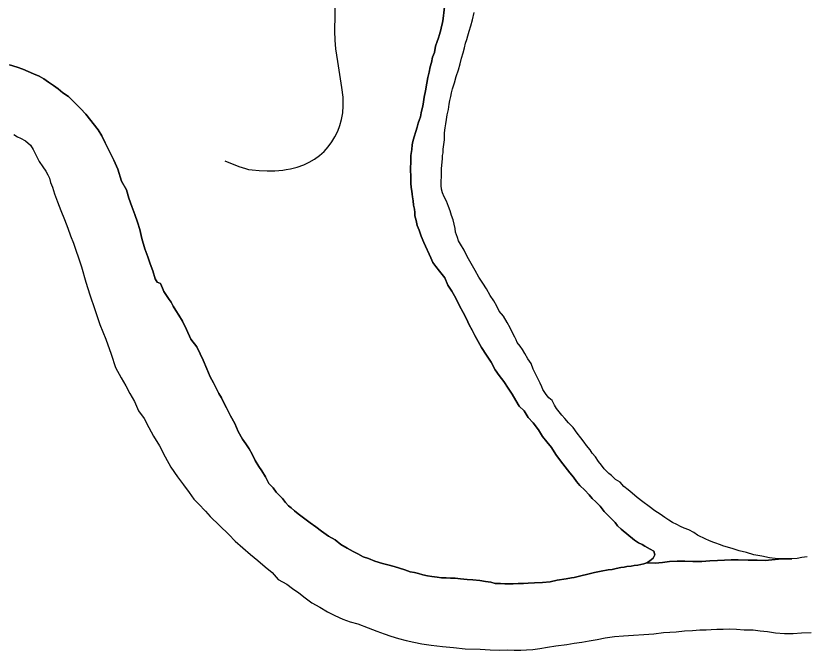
# Model space of a CAD drawing. Extents: x 2.1 to 73.9, y 4 to 26.
# Drawn here: x 48.3121 to 48.593, y 22.6462 to 22.8722 of the extents above; entities that cross this region are included whole.
import ezdxf

# ---------------------------------------------------------------- set-up
doc = ezdxf.new("R2010")
doc.units = 0
doc.layers.add('GM_X_City_Street', color=7, linetype='Continuous')
doc.layers.add('GM_X_Major_River', color=7, linetype='Continuous')

msp = doc.modelspace()

# ---------------------------------------------------------------- linework, layer by layer
at = {"layer": 'GM_X_City_Street'}
msp.add_lwpolyline([(48.38661, 22.8206), (48.3915, 22.81858), (48.39387, 22.81782), (48.39493, 22.81752), (48.3963, 22.81733), (48.39878, 22.81708), (48.40158, 22.81697), (48.40438, 22.81703), (48.40717, 22.81724), (48.40846, 22.81741), (48.40993, 22.8177), (48.41235, 22.81831), (48.41469, 22.81913), (48.41666, 22.82007), (48.41853, 22.82118), (48.42028, 22.82247), (48.42189, 22.82393), (48.42336, 22.82554), (48.42466, 22.82729), (48.4258, 22.82914), (48.42676, 22.8311), (48.42754, 22.83313), (48.42813, 22.83522), (48.42855, 22.83768), (48.42873, 22.84016), (48.42867, 22.84327), (48.42828, 22.84666), (48.4268, 22.85588), (48.42613, 22.86049), (48.42585, 22.86359), (48.42577, 22.8667), (48.42595, 22.87852)], dxfattribs=at)
at = {"layer": 'GM_X_Major_River'}
for points in [[(48.46508, 22.87745), (48.46435, 22.8712), (48.46412, 22.86969), (48.46371, 22.86837), (48.46349, 22.86723), (48.46307, 22.86554), (48.46266, 22.86441), (48.46225, 22.86309), (48.46164, 22.86139), (48.4612, 22.85913), (48.46059, 22.85743), (48.46016, 22.85554), (48.45974, 22.85403), (48.45931, 22.85215), (48.45889, 22.85026), (48.45846, 22.84818), (48.45801, 22.84553), (48.45757, 22.84327), (48.45734, 22.84156), (48.45711, 22.84005), (48.4567, 22.83873), (48.45648, 22.8376), (48.45626, 22.83627), (48.45585, 22.83533), (48.45544, 22.83401), (48.45502, 22.83251), (48.45461, 22.831), (48.45399, 22.82911), (48.45357, 22.82741), (48.45335, 22.82628), (48.45312, 22.82458), (48.45287, 22.82249), (48.45282, 22.82041), (48.45275, 22.81756), (48.45287, 22.81471), (48.45282, 22.81262), (48.45297, 22.8111), (48.45312, 22.80977), (48.45329, 22.80862), (48.45345, 22.80767), (48.45361, 22.80633), (48.45376, 22.80481), (48.4541, 22.80328), (48.45426, 22.80214), (48.45423, 22.801), (48.45476, 22.79928), (48.4551, 22.79756), (48.45582, 22.79583), (48.45652, 22.79373), (48.45741, 22.79142), (48.45994, 22.78604), (48.46066, 22.78432), (48.46176, 22.78296), (48.46305, 22.78122), (48.46489, 22.77889), (48.46596, 22.7762), (48.46743, 22.77408), (48.46888, 22.77157), (48.47014, 22.76888), (48.47142, 22.76657), (48.47269, 22.76426), (48.47358, 22.76215), (48.47468, 22.76022), (48.47558, 22.7583), (48.47685, 22.75618), (48.47794, 22.75406), (48.47977, 22.75136), (48.48142, 22.74885), (48.48287, 22.74615), (48.48434, 22.74403), (48.48599, 22.74189), (48.48746, 22.73958), (48.48892, 22.73745), (48.49019, 22.73514)], [(48.49019, 22.73514), (48.48892, 22.73745), (48.48746, 22.73958), (48.48599, 22.74189), (48.48434, 22.74403), (48.48287, 22.74615), (48.48142, 22.74885), (48.47977, 22.75136), (48.47794, 22.75406), (48.47685, 22.75618), (48.47558, 22.7583), (48.47468, 22.76022), (48.47358, 22.76215), (48.47269, 22.76426), (48.47142, 22.76657), (48.47014, 22.76888), (48.46888, 22.77157), (48.46743, 22.77408), (48.46596, 22.7762), (48.46489, 22.77889), (48.46305, 22.78122), (48.46176, 22.78296), (48.46066, 22.78432), (48.45994, 22.78604), (48.45741, 22.79142), (48.45652, 22.79373), (48.45582, 22.79583), (48.4551, 22.79756), (48.45476, 22.79928), (48.45423, 22.801), (48.45426, 22.80214), (48.4541, 22.80328), (48.45376, 22.80481), (48.45361, 22.80633), (48.45345, 22.80767), (48.45329, 22.80862), (48.45312, 22.80977), (48.45297, 22.8111), (48.45282, 22.81262), (48.45287, 22.81471), (48.45275, 22.81756), (48.45282, 22.82041), (48.45287, 22.82249), (48.45312, 22.82458), (48.45335, 22.82628), (48.45357, 22.82741), (48.45399, 22.82911), (48.45461, 22.831), (48.45502, 22.83251), (48.45544, 22.83401), (48.45585, 22.83533), (48.45626, 22.83627), (48.45648, 22.8376), (48.4567, 22.83873), (48.45711, 22.84005), (48.45734, 22.84156), (48.45757, 22.84327), (48.45801, 22.84553), (48.45846, 22.84818), (48.45889, 22.85026), (48.45931, 22.85215), (48.45974, 22.85403), (48.46016, 22.85554), (48.46059, 22.85743), (48.4612, 22.85913), (48.46164, 22.86139), (48.46225, 22.86309), (48.46266, 22.86441), (48.46307, 22.86554), (48.46349, 22.86723), (48.46371, 22.86837), (48.46412, 22.86969), (48.46435, 22.8712), (48.46508, 22.87745)], [(48.50567, 22.73114), (48.50475, 22.7323), (48.50402, 22.73346), (48.50311, 22.73519), (48.50199, 22.73617), (48.50107, 22.73733), (48.49979, 22.73908), (48.49943, 22.74003), (48.4989, 22.74138), (48.49636, 22.74638), (48.49565, 22.7483), (48.49455, 22.75003), (48.49346, 22.75196), (48.49255, 22.75331), (48.49182, 22.75447), (48.49071, 22.75583), (48.49035, 22.75679), (48.48981, 22.75775), (48.48909, 22.75929), (48.48818, 22.76102), (48.48709, 22.76295), (48.48582, 22.76526), (48.48434, 22.767), (48.48344, 22.76874), (48.48234, 22.77066), (48.48106, 22.77259), (48.47979, 22.77491), (48.47852, 22.77703), (48.47705, 22.77915), (48.47578, 22.78146), (48.47432, 22.78397), (48.47286, 22.78648), (48.47178, 22.78878), (48.47051, 22.7909), (48.46978, 22.79206), (48.46942, 22.79321), (48.46907, 22.79417), (48.46871, 22.79513), (48.46856, 22.79646), (48.46821, 22.79799), (48.46787, 22.79952), (48.46734, 22.80105), (48.46681, 22.80277), (48.46628, 22.8043), (48.46557, 22.80622), (48.46466, 22.80776), (48.46412, 22.80911), (48.46378, 22.81045), (48.46362, 22.81178), (48.46364, 22.81273), (48.46367, 22.81368), (48.46369, 22.81462), (48.46373, 22.81614), (48.46377, 22.81785), (48.46405, 22.82126), (48.46408, 22.8224), (48.46429, 22.82335), (48.46432, 22.82467), (48.46456, 22.82638), (48.46479, 22.82808), (48.46482, 22.82941), (48.46485, 22.83055), (48.46508, 22.83225), (48.46531, 22.83376), (48.46554, 22.83528), (48.46577, 22.83698), (48.4662, 22.83887), (48.46644, 22.84076), (48.46666, 22.84209), (48.46707, 22.84341), (48.4673, 22.84473), (48.46771, 22.84624), (48.46833, 22.84831), (48.46896, 22.85057), (48.46978, 22.85302), (48.4704, 22.8551), (48.47084, 22.85717), (48.47145, 22.85906), (48.47188, 22.86075), (48.4723, 22.86245), (48.47271, 22.86377), (48.47312, 22.86509), (48.47355, 22.86679), (48.47416, 22.86867), (48.47478, 22.87075), (48.47542, 22.87339)], [(48.50567, 22.73114), (48.50475, 22.7323), (48.50402, 22.73346), (48.50311, 22.73519), (48.50199, 22.73617), (48.50107, 22.73733), (48.49979, 22.73908), (48.49943, 22.74003), (48.4989, 22.74138), (48.49636, 22.74638), (48.49565, 22.7483), (48.49455, 22.75003), (48.49346, 22.75196), (48.49255, 22.75331), (48.49182, 22.75447), (48.49071, 22.75583), (48.49035, 22.75679), (48.48981, 22.75775), (48.48909, 22.75929), (48.48818, 22.76102), (48.48709, 22.76295), (48.48582, 22.76526), (48.48434, 22.767), (48.48344, 22.76874), (48.48234, 22.77066), (48.48106, 22.77259), (48.47979, 22.77491), (48.47852, 22.77703), (48.47705, 22.77915), (48.47578, 22.78146), (48.47432, 22.78397), (48.47286, 22.78648), (48.47178, 22.78878), (48.47051, 22.7909), (48.46978, 22.79206), (48.46942, 22.79321), (48.46907, 22.79417), (48.46871, 22.79513), (48.46856, 22.79646), (48.46821, 22.79799), (48.46787, 22.79952), (48.46734, 22.80105), (48.46681, 22.80277), (48.46628, 22.8043), (48.46557, 22.80622), (48.46466, 22.80776), (48.46412, 22.80911), (48.46378, 22.81045), (48.46362, 22.81178), (48.46364, 22.81273), (48.46367, 22.81368), (48.46369, 22.81462), (48.46373, 22.81614), (48.46377, 22.81785), (48.46405, 22.82126), (48.46408, 22.8224), (48.46429, 22.82335), (48.46432, 22.82467), (48.46456, 22.82638), (48.46479, 22.82808), (48.46482, 22.82941), (48.46485, 22.83055), (48.46508, 22.83225), (48.46531, 22.83376), (48.46554, 22.83528), (48.46577, 22.83698), (48.4662, 22.83887), (48.46644, 22.84076), (48.46666, 22.84209), (48.46707, 22.84341), (48.4673, 22.84473), (48.46771, 22.84624), (48.46833, 22.84831), (48.46896, 22.85057), (48.46978, 22.85302), (48.4704, 22.8551), (48.47084, 22.85717), (48.47145, 22.85906), (48.47188, 22.86075), (48.4723, 22.86245), (48.47271, 22.86377), (48.47312, 22.86509), (48.47355, 22.86679), (48.47416, 22.86867), (48.47478, 22.87075), (48.47542, 22.87339)], [(48.41022, 22.6969), (48.40929, 22.69769), (48.40818, 22.69886), (48.40708, 22.70021), (48.40615, 22.70119), (48.40486, 22.70255), (48.40376, 22.7041), (48.40228, 22.70565), (48.401, 22.70796), (48.39973, 22.71008), (48.39863, 22.71163), (48.39735, 22.71375), (48.39627, 22.71606), (48.39518, 22.71799), (48.39408, 22.71972), (48.3928, 22.72146), (48.39134, 22.72416), (48.39009, 22.72704), (48.38863, 22.72974), (48.38719, 22.73262), (48.3861, 22.73455), (48.38537, 22.73609), (48.38446, 22.73763), (48.38356, 22.73936), (48.38247, 22.74148), (48.38138, 22.74359), (48.38013, 22.74647), (48.37887, 22.74954), (48.37779, 22.75185), (48.37653, 22.75435), (48.3745, 22.75706), (48.37288, 22.76052), (48.37143, 22.76341), (48.37016, 22.76553), (48.36906, 22.76726), (48.36815, 22.76881), (48.36742, 22.77016), (48.36669, 22.77112), (48.36596, 22.77228), (48.36486, 22.77402), (48.36432, 22.77517), (48.3636, 22.7769), (48.36247, 22.77731), (48.36174, 22.77846), (48.36087, 22.78134), (48.35998, 22.78383), (48.35909, 22.78632), (48.35802, 22.78919), (48.35698, 22.79283), (48.3563, 22.79607), (48.35541, 22.79875), (48.35453, 22.80144), (48.35346, 22.80431), (48.3524, 22.80719), (48.35152, 22.81025), (48.3497, 22.81333), (48.34848, 22.81754), (48.34704, 22.82081), (48.34541, 22.82408), (48.34397, 22.82696), (48.3427, 22.82946), (48.34142, 22.83158), (48.337, 22.8372), (48.33515, 22.83915), (48.3333, 22.8411), (48.33089, 22.84344), (48.32884, 22.84482), (48.32716, 22.84619), (48.32548, 22.84737), (48.3238, 22.84855), (48.32212, 22.84973), (48.32044, 22.85073), (48.31837, 22.85154), (48.31649, 22.85235), (48.31461, 22.85315), (48.31254, 22.85396), (48.3099, 22.85479)], [(48.3099, 22.85479), (48.31254, 22.85396), (48.31461, 22.85315), (48.31649, 22.85235), (48.31837, 22.85154), (48.32044, 22.85073), (48.32212, 22.84973), (48.3238, 22.84855), (48.32548, 22.84737), (48.32716, 22.84619), (48.32884, 22.84482), (48.33089, 22.84344), (48.3333, 22.8411), (48.33515, 22.83915), (48.337, 22.8372), (48.34142, 22.83158), (48.3427, 22.82946), (48.34397, 22.82696), (48.34541, 22.82408), (48.34704, 22.82081), (48.34848, 22.81754), (48.3497, 22.81333), (48.35152, 22.81025), (48.3524, 22.80719), (48.35346, 22.80431), (48.35453, 22.80144), (48.35541, 22.79875), (48.3563, 22.79607), (48.35698, 22.79283), (48.35802, 22.78919), (48.35909, 22.78632), (48.35998, 22.78383), (48.36087, 22.78134), (48.36174, 22.77846), (48.36247, 22.77731), (48.3636, 22.7769), (48.36432, 22.77517), (48.36486, 22.77402), (48.36596, 22.77228), (48.36669, 22.77112), (48.36742, 22.77016), (48.36815, 22.76881), (48.36906, 22.76726), (48.37016, 22.76553), (48.37143, 22.76341), (48.37288, 22.76052), (48.3745, 22.75706), (48.37653, 22.75435), (48.37779, 22.75185), (48.37887, 22.74954), (48.38013, 22.74647), (48.38138, 22.74359), (48.38247, 22.74148), (48.38356, 22.73936), (48.38446, 22.73763), (48.38537, 22.73609), (48.3861, 22.73455), (48.38719, 22.73262), (48.38863, 22.72974), (48.39009, 22.72704), (48.39134, 22.72416), (48.3928, 22.72146), (48.39408, 22.71972), (48.39518, 22.71799), (48.39627, 22.71606), (48.39735, 22.71375), (48.39863, 22.71163), (48.39973, 22.71008), (48.401, 22.70796), (48.40228, 22.70565), (48.40376, 22.7041), (48.40486, 22.70255), (48.40615, 22.70119), (48.40708, 22.70021), (48.40818, 22.69886), (48.40929, 22.69769), (48.41022, 22.6969)], [(48.31137, 22.82988), (48.31268, 22.82908), (48.31381, 22.82868), (48.31549, 22.82768), (48.31735, 22.82612), (48.31826, 22.82457), (48.31917, 22.82265), (48.32044, 22.82034), (48.32172, 22.81841), (48.32282, 22.81686), (48.32355, 22.81551), (48.32409, 22.81436), (48.32443, 22.81283), (48.32514, 22.81111), (48.32585, 22.80881), (48.32691, 22.80593), (48.32817, 22.80286), (48.32942, 22.7996), (48.33067, 22.79653), (48.33155, 22.79385), (48.33262, 22.79117), (48.33351, 22.78868), (48.33439, 22.78599), (48.33545, 22.78274), (48.33703, 22.77738), (48.33843, 22.77279), (48.3402, 22.76762), (48.34197, 22.76225), (48.34412, 22.75707), (48.34607, 22.7517), (48.34766, 22.74692), (48.34966, 22.74326), (48.35129, 22.74037), (48.35275, 22.73767), (48.35438, 22.73478), (48.35582, 22.73152), (48.35784, 22.72881), (48.35947, 22.72554), (48.3611, 22.72246), (48.36329, 22.71898), (48.36529, 22.71513), (48.36729, 22.71148), (48.36967, 22.708), (48.37187, 22.70509), (48.37389, 22.70238), (48.37555, 22.70006), (48.37721, 22.69831), (48.37962, 22.69578), (48.38128, 22.69384), (48.38796, 22.6874), (48.39018, 22.68507), (48.39297, 22.68272), (48.39576, 22.68037), (48.39836, 22.67821), (48.40096, 22.67587), (48.40338, 22.67391), (48.4056, 22.67138), (48.4086, 22.66979), (48.41065, 22.66822), (48.41289, 22.66664), (48.41512, 22.66488), (48.41755, 22.66311), (48.42035, 22.66151), (48.42316, 22.65992), (48.42579, 22.65853), (48.42861, 22.65732), (48.43124, 22.6563), (48.43388, 22.65566), (48.43765, 22.65424), (48.44066, 22.65302), (48.44329, 22.65201), (48.44574, 22.65119), (48.44837, 22.65036), (48.45121, 22.64972), (48.45385, 22.64908), (48.45668, 22.64844), (48.46009, 22.64797), (48.46407, 22.64749), (48.46805, 22.6472), (48.47222, 22.64672), (48.47753, 22.64658), (48.48113, 22.6463), (48.48436, 22.64622), (48.48721, 22.64634), (48.48968, 22.64627), (48.49196, 22.64622), (48.49405, 22.64635), (48.49633, 22.64649), (48.49881, 22.6468), (48.50148, 22.6473), (48.50453, 22.6478), (48.50834, 22.64827), (48.51101, 22.64877), (48.51368, 22.64909), (48.51635, 22.64959), (48.51921, 22.65009), (48.52207, 22.65058), (48.52532, 22.65107), (48.52855, 22.65137), (48.53939, 22.65204)], [(48.31137, 22.82988), (48.31268, 22.82908), (48.31381, 22.82868), (48.31549, 22.82768), (48.31735, 22.82612), (48.31826, 22.82457), (48.31917, 22.82265), (48.32044, 22.82034), (48.32172, 22.81841), (48.32282, 22.81686), (48.32355, 22.81551), (48.32409, 22.81436), (48.32443, 22.81283), (48.32514, 22.81111), (48.32585, 22.80881), (48.32691, 22.80593), (48.32817, 22.80286), (48.32942, 22.7996), (48.33067, 22.79653), (48.33155, 22.79385), (48.33262, 22.79117), (48.33351, 22.78868), (48.33439, 22.78599), (48.33545, 22.78274), (48.33703, 22.77738), (48.33843, 22.77279), (48.3402, 22.76762), (48.34197, 22.76225), (48.34412, 22.75707), (48.34607, 22.7517), (48.34766, 22.74692), (48.34966, 22.74326), (48.35129, 22.74037), (48.35275, 22.73767), (48.35438, 22.73478), (48.35582, 22.73152), (48.35784, 22.72881), (48.35947, 22.72554), (48.3611, 22.72246), (48.36329, 22.71898), (48.36529, 22.71513), (48.36729, 22.71148), (48.36967, 22.708), (48.37187, 22.70509), (48.37389, 22.70238), (48.37555, 22.70006), (48.37721, 22.69831), (48.37962, 22.69578), (48.38128, 22.69384), (48.38796, 22.6874), (48.39018, 22.68507), (48.39297, 22.68272), (48.39576, 22.68037), (48.39836, 22.67821), (48.40096, 22.67587), (48.40338, 22.67391), (48.4056, 22.67138), (48.4086, 22.66979), (48.41065, 22.66822), (48.41289, 22.66664), (48.41512, 22.66488), (48.41755, 22.66311), (48.42035, 22.66151), (48.42316, 22.65992), (48.42579, 22.65853), (48.42861, 22.65732), (48.43124, 22.6563), (48.43388, 22.65566), (48.43765, 22.65424), (48.44066, 22.65302), (48.44329, 22.65201), (48.44574, 22.65119), (48.44837, 22.65036), (48.45121, 22.64972), (48.45385, 22.64908), (48.45668, 22.64844), (48.46009, 22.64797), (48.46407, 22.64749), (48.46805, 22.6472), (48.47222, 22.64672), (48.47753, 22.64658), (48.48113, 22.6463), (48.48436, 22.64622), (48.48721, 22.64634), (48.48968, 22.64627), (48.49196, 22.64622), (48.49405, 22.64635), (48.49633, 22.64649), (48.49881, 22.6468), (48.50148, 22.6473), (48.50453, 22.6478), (48.50834, 22.64827), (48.51101, 22.64877), (48.51368, 22.64909), (48.51635, 22.64959), (48.51921, 22.65009), (48.52207, 22.65058), (48.52532, 22.65107), (48.52855, 22.65137), (48.53939, 22.65204)], [(48.49019, 22.73514), (48.49147, 22.73321), (48.49314, 22.73146), (48.4946, 22.72914), (48.49645, 22.7272), (48.49829, 22.72468), (48.49975, 22.72236), (48.50122, 22.72043), (48.50288, 22.71849), (48.50453, 22.71598), (48.50618, 22.71366), (48.50783, 22.71152), (48.50949, 22.70939), (48.51078, 22.70784), (48.51188, 22.70629), (48.51299, 22.70494), (48.51484, 22.70318), (48.51632, 22.70162), (48.51743, 22.70027), (48.51873, 22.69909), (48.52021, 22.69754), (48.52168, 22.6956), (48.52317, 22.69423), (48.52446, 22.69287), (48.52557, 22.6917), (48.52649, 22.69054), (48.52779, 22.68937), (48.53244, 22.68545), (48.53394, 22.68447), (48.53525, 22.68386), (48.53619, 22.68327), (48.53806, 22.68227), (48.53937, 22.68148), (48.53972, 22.68014), (48.53912, 22.67902), (48.53796, 22.6781), (48.53692, 22.67734)], [(48.53692, 22.67734), (48.53796, 22.6781), (48.53912, 22.67902), (48.53972, 22.68014), (48.53937, 22.68148), (48.53806, 22.68227), (48.53619, 22.68327), (48.53525, 22.68386), (48.53394, 22.68447), (48.53244, 22.68545), (48.52779, 22.68937), (48.52649, 22.69054), (48.52557, 22.6917), (48.52446, 22.69287), (48.52317, 22.69423), (48.52168, 22.6956), (48.52021, 22.69754), (48.51873, 22.69909), (48.51743, 22.70027), (48.51632, 22.70162), (48.51484, 22.70318), (48.51299, 22.70494), (48.51188, 22.70629), (48.51078, 22.70784), (48.50949, 22.70939), (48.50783, 22.71152), (48.50618, 22.71366), (48.50453, 22.71598), (48.50288, 22.71849), (48.50122, 22.72043), (48.49975, 22.72236), (48.49829, 22.72468), (48.49645, 22.7272), (48.4946, 22.72914), (48.49314, 22.73146), (48.49147, 22.73321), (48.49019, 22.73514)], [(48.5885, 22.67872), (48.58717, 22.67875), (48.58565, 22.67879), (48.58432, 22.67882), (48.58261, 22.67886), (48.58053, 22.67911), (48.57788, 22.67974), (48.57505, 22.6802), (48.57241, 22.68102), (48.56976, 22.68166), (48.56732, 22.68248), (48.5643, 22.68332), (48.56279, 22.68393), (48.56148, 22.68434), (48.56035, 22.68475), (48.55903, 22.68535), (48.5579, 22.68576), (48.5549, 22.68716), (48.55359, 22.68815), (48.55191, 22.68914), (48.55021, 22.68975), (48.5489, 22.69035), (48.54759, 22.69096), (48.54609, 22.69175), (48.54478, 22.69255), (48.54328, 22.69353), (48.5416, 22.69472), (48.53973, 22.6959), (48.53768, 22.69747), (48.53544, 22.69905), (48.53339, 22.70062), (48.53172, 22.70218), (48.53023, 22.70336), (48.52874, 22.70454), (48.52745, 22.70609), (48.52577, 22.70708), (48.52428, 22.70845), (48.52335, 22.70923), (48.52168, 22.71079), (48.52077, 22.71215), (48.51966, 22.7135), (48.51856, 22.71505), (48.51745, 22.71641), (48.51672, 22.71757), (48.51543, 22.71912), (48.51451, 22.72028), (48.51341, 22.72183), (48.51212, 22.72357), (48.51065, 22.72551), (48.50899, 22.72726), (48.5077, 22.72881), (48.50659, 22.72998), (48.50567, 22.73114)], [(48.5885, 22.67872), (48.58717, 22.67875), (48.58565, 22.67879), (48.58432, 22.67882), (48.58261, 22.67886), (48.58053, 22.67911), (48.57788, 22.67974), (48.57505, 22.6802), (48.57241, 22.68102), (48.56976, 22.68166), (48.56732, 22.68248), (48.5643, 22.68332), (48.56279, 22.68393), (48.56148, 22.68434), (48.56035, 22.68475), (48.55903, 22.68535), (48.5579, 22.68576), (48.5549, 22.68716), (48.55359, 22.68815), (48.55191, 22.68914), (48.55021, 22.68975), (48.5489, 22.69035), (48.54759, 22.69096), (48.54609, 22.69175), (48.54478, 22.69255), (48.54328, 22.69353), (48.5416, 22.69472), (48.53973, 22.6959), (48.53768, 22.69747), (48.53544, 22.69905), (48.53339, 22.70062), (48.53172, 22.70218), (48.53023, 22.70336), (48.52874, 22.70454), (48.52745, 22.70609), (48.52577, 22.70708), (48.52428, 22.70845), (48.52335, 22.70923), (48.52168, 22.71079), (48.52077, 22.71215), (48.51966, 22.7135), (48.51856, 22.71505), (48.51745, 22.71641), (48.51672, 22.71757), (48.51543, 22.71912), (48.51451, 22.72028), (48.51341, 22.72183), (48.51212, 22.72357), (48.51065, 22.72551), (48.50899, 22.72726), (48.5077, 22.72881), (48.50659, 22.72998), (48.50567, 22.73114)], [(48.53692, 22.67734), (48.53584, 22.67701), (48.53374, 22.67649), (48.53241, 22.67634), (48.53126, 22.67618), (48.52974, 22.67603), (48.52878, 22.67586), (48.52764, 22.6757), (48.52592, 22.67536), (48.52458, 22.67502), (48.52306, 22.67487), (48.52058, 22.67436), (48.51829, 22.67385), (48.51103, 22.67213), (48.51007, 22.67197), (48.50817, 22.67163), (48.50492, 22.67115), (48.50244, 22.67064), (48.49978, 22.67033), (48.49692, 22.67021), (48.49464, 22.67008), (48.49293, 22.66993), (48.49103, 22.66998), (48.48932, 22.66983), (48.4878, 22.66987), (48.48628, 22.66991), (48.48476, 22.66995), (48.48286, 22.67), (48.48136, 22.67041), (48.47946, 22.67065), (48.47738, 22.67108), (48.47492, 22.67134), (48.47283, 22.67139), (48.47056, 22.67164), (48.46867, 22.67187), (48.46696, 22.67192), (48.46544, 22.67196), (48.46373, 22.672), (48.46222, 22.67223), (48.46032, 22.67247), (48.45881, 22.6727), (48.45711, 22.67312), (48.4556, 22.67354), (48.45409, 22.67395), (48.45258, 22.67418), (48.4507, 22.6748), (48.44881, 22.67542), (48.44693, 22.67603), (48.44467, 22.67666), (48.44278, 22.67709), (48.43995, 22.67792), (48.43769, 22.67893), (48.43581, 22.67954), (48.43394, 22.68054), (48.43225, 22.68134), (48.43019, 22.68253), (48.42794, 22.68392), (48.42589, 22.68549), (48.42346, 22.68688), (48.42103, 22.68865), (48.41898, 22.69023), (48.41693, 22.69161), (48.41264, 22.69475), (48.41134, 22.69593), (48.41022, 22.6969)], [(48.41022, 22.6969), (48.41134, 22.69593), (48.41264, 22.69475), (48.41693, 22.69161), (48.41898, 22.69023), (48.42103, 22.68865), (48.42346, 22.68688), (48.42589, 22.68549), (48.42794, 22.68392), (48.43019, 22.68253), (48.43225, 22.68134), (48.43394, 22.68054), (48.43581, 22.67954), (48.43769, 22.67893), (48.43995, 22.67792), (48.44278, 22.67709), (48.44467, 22.67666), (48.44693, 22.67603), (48.44881, 22.67542), (48.4507, 22.6748), (48.45258, 22.67418), (48.45409, 22.67395), (48.4556, 22.67354), (48.45711, 22.67312), (48.45881, 22.6727), (48.46032, 22.67247), (48.46222, 22.67223), (48.46373, 22.672), (48.46544, 22.67196), (48.46696, 22.67192), (48.46867, 22.67187), (48.47056, 22.67164), (48.47283, 22.67139), (48.47492, 22.67134), (48.47738, 22.67108), (48.47946, 22.67065), (48.48136, 22.67041), (48.48286, 22.67), (48.48476, 22.66995), (48.48628, 22.66991), (48.4878, 22.66987), (48.48932, 22.66983), (48.49103, 22.66998), (48.49293, 22.66993), (48.49464, 22.67008), (48.49692, 22.67021), (48.49978, 22.67033), (48.50244, 22.67064), (48.50492, 22.67115), (48.50817, 22.67163), (48.51007, 22.67197), (48.51103, 22.67213), (48.51829, 22.67385), (48.52058, 22.67436), (48.52306, 22.67487), (48.52458, 22.67502), (48.52592, 22.67536), (48.52764, 22.6757), (48.52878, 22.67586), (48.52974, 22.67603), (48.53126, 22.67618), (48.53241, 22.67634), (48.53374, 22.67649), (48.53584, 22.67701), (48.53692, 22.67734)], [(48.5885, 22.67872), (48.58381, 22.67866), (48.57904, 22.67818), (48.57618, 22.6783), (48.57295, 22.67829), (48.56937, 22.67841), (48.56699, 22.67841), (48.5646, 22.67829), (48.56209, 22.67817), (48.55935, 22.67804), (48.55649, 22.6778), (48.55326, 22.6778), (48.5504, 22.67792), (48.54766, 22.67791), (48.54491, 22.67779), (48.54252, 22.67743), (48.5399, 22.67719), (48.53692, 22.67734)], [(48.53692, 22.67734), (48.5399, 22.67719), (48.54252, 22.67743), (48.54491, 22.67779), (48.54766, 22.67791), (48.5504, 22.67792), (48.55326, 22.6778), (48.55649, 22.6778), (48.55935, 22.67804), (48.56209, 22.67817), (48.5646, 22.67829), (48.56699, 22.67841), (48.56937, 22.67841), (48.57295, 22.67829), (48.57618, 22.6783), (48.57904, 22.67818), (48.58381, 22.67866), (48.5885, 22.67872)], [(48.59402, 22.67952), (48.59212, 22.67919), (48.5904, 22.67886), (48.5885, 22.67872)], [(48.59402, 22.67952), (48.59212, 22.67919), (48.5904, 22.67886), (48.5885, 22.67872)], [(48.53939, 22.65204), (48.54283, 22.65253), (48.54739, 22.65279), (48.55025, 22.6531), (48.5531, 22.65321), (48.55577, 22.65353), (48.55804, 22.65347), (48.55976, 22.65362), (48.56185, 22.65375), (48.56413, 22.6537), (48.56641, 22.65383), (48.56888, 22.65376), (48.57153, 22.65351), (48.57476, 22.65343), (48.57722, 22.65317), (48.57987, 22.65292), (48.58271, 22.65246), (48.58593, 22.65219), (48.58897, 22.65212), (48.59201, 22.65242), (48.59544, 22.65252)], [(48.53939, 22.65204), (48.54283, 22.65253), (48.54739, 22.65279), (48.55025, 22.6531), (48.5531, 22.65321), (48.55577, 22.65353), (48.55804, 22.65347), (48.55976, 22.65362), (48.56185, 22.65375), (48.56413, 22.6537), (48.56641, 22.65383), (48.56888, 22.65376), (48.57153, 22.65351), (48.57476, 22.65343), (48.57722, 22.65317), (48.57987, 22.65292), (48.58271, 22.65246), (48.58593, 22.65219), (48.58897, 22.65212), (48.59201, 22.65242), (48.59544, 22.65252)]]:
    msp.add_lwpolyline(points, dxfattribs=at)

doc.saveas('drawing.dxf')
